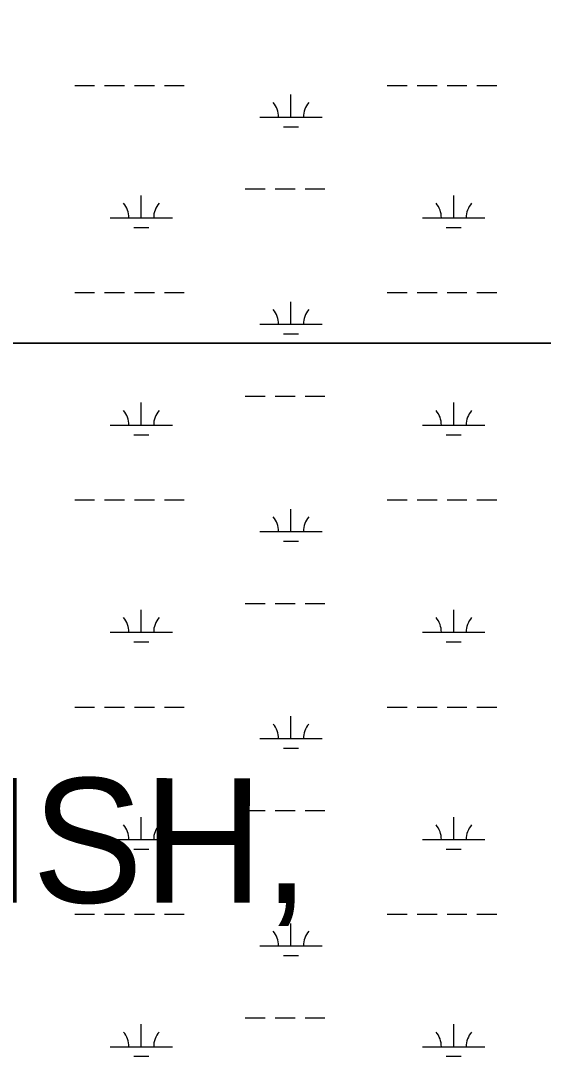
# Model space of a CAD drawing. Extents: x 3161564 to 3199464, y 849354 to 874788.
# Drawn here: x 3190514 to 3191353, y 864475 to 866138 of the extents above; entities that cross this region are included whole.
import ezdxf

# ---------------------------------------------------------------- set-up
doc = ezdxf.new("R2010")
doc.units = 0
for name, color, linetype in [('V-SITE-VEGE', 7, 'Continuous'), ('V-TOPO-GNAM-IDEN', 7, 'Continuous'), ('V-WETL-SWMP', 7, 'Continuous')]:
    doc.layers.add(name, color=color, linetype=linetype)

msp = doc.modelspace()

# ---------------------------------------------------------------- linework, layer by layer
at = {"layer": 'V-SITE-VEGE'}
for points in [[(3187147.514000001, 865620.4659999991), (3191870.016000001, 865620.4659999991), (3191870.016000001, 866269.8309999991)], [(3193473.2120000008, 865620.4659999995), (3187147.5140000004, 865620.4659999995)]]:
    msp.add_lwpolyline(points, dxfattribs=at)
at = {"layer": 'V-WETL-SWMP'}
for p, q in [((3190600.2278992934, 866034.1676803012), (3190632.2278733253, 866034.1676803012)), ((3190648.227860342, 866034.167680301), (3190680.2278343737, 866034.1676803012)), ((3190696.227821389, 866034.1676803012), (3190728.2277954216, 866034.1676803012)), ((3190744.2277824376, 866034.1676803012), (3190776.22775647, 866034.1676803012)), ((3191102.1354919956, 866034.1676803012), (3191134.1354660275, 866034.1676803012)), ((3191150.1354530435, 866034.167680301), (3191182.1354270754, 866034.1676803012)), ((3191198.135414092, 866034.1676803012), (3191230.135388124, 866034.1676803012)), ((3191246.1353751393, 866034.1676803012), (3191278.1353491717, 866034.1676803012)), ((3190947.543676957, 865983.4257018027), (3190947.543634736, 866019.425686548)), ((3190897.5437175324, 865983.4257018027), (3190997.543636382, 865983.4257018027)), ((3190935.5437047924, 865967.9947083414), (3190959.543685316, 865967.9947083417)), ((3190874.1358719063, 865867.9937507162), (3190906.1358459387, 865867.9937507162)), ((3190922.1358329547, 865867.9937507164), (3190954.135806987, 865867.9937507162)), ((3190970.1357940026, 865867.9937507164), (3191002.1357680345, 865867.9937507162)), ((3190707.072061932, 865821.5637703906), (3190707.072019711, 865857.563755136)), ((3191208.979654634, 865821.5637703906), (3191208.9796124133, 865857.563755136)), ((3190657.072102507, 865821.5637703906), (3190757.0720213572, 865821.5637703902)), ((3191158.97969521, 865821.5637703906), (3191258.979614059, 865821.5637703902)), ((3190695.0720897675, 865806.1327769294), (3190719.0720702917, 865806.1327769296)), ((3191196.9796824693, 865806.1327769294), (3191220.9796629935, 865806.1327769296)), ((3190600.2282894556, 865701.4928212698), (3190632.2282634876, 865701.4928212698)), ((3190648.2282505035, 865701.4928212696), (3190680.2282245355, 865701.4928212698)), ((3190696.228211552, 865701.4928212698), (3190728.228185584, 865701.4928212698)), ((3190744.2281725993, 865701.4928212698), (3190776.2281466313, 865701.4928212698)), ((3191102.1358821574, 865701.4928212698), (3191134.1358561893, 865701.4928212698)), ((3191150.1358432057, 865701.4928212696), (3191182.1358172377, 865701.4928212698)), ((3191198.1358042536, 865701.4928212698), (3191230.1357782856, 865701.4928212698)), ((3191246.135765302, 865701.4928212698), (3191278.135739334, 865701.4928212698)), ((3190947.5440671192, 865650.7508427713), (3190947.544024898, 865686.7508275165)), ((3190897.5441076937, 865650.7508427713), (3190997.5440265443, 865650.7508427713)), ((3190935.5440949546, 865635.31984931), (3190959.544075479, 865635.3198493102)), ((3190874.136262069, 865535.3188916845), (3190906.136236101, 865535.3188916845)), ((3190922.1362231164, 865535.3188916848), (3190954.1361971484, 865535.3188916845)), ((3190970.136184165, 865535.3188916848), (3191002.1361581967, 865535.3188916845)), ((3190707.072452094, 865488.8889113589), (3190707.072409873, 865524.8888961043)), ((3191208.980044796, 865488.8889113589), (3191208.980002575, 865524.8888961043)), ((3190657.0724926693, 865488.8889113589), (3190757.072411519, 865488.8889113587)), ((3191158.980085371, 865488.8889113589), (3191258.980004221, 865488.8889113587)), ((3190695.0724799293, 865473.4579178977), (3190719.072460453, 865473.457917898)), ((3191196.9800726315, 865473.4579178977), (3191220.9800531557, 865473.457917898)), ((3190600.2286796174, 865368.8179622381), (3190632.2286536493, 865368.8179622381)), ((3190648.2286406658, 865368.8179622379), (3190680.2286146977, 865368.8179622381)), ((3190696.228601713, 865368.8179622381), (3190728.2285757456, 865368.8179622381)), ((3190744.2285627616, 865368.8179622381), (3190776.228536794, 865368.8179622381)), ((3191102.1362723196, 865368.8179622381), (3191134.1362463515, 865368.8179622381)), ((3191150.1362333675, 865368.8179622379), (3191182.1362073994, 865368.8179622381)), ((3191198.136194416, 865368.8179622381), (3191230.136168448, 865368.8179622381)), ((3191246.1361554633, 865368.8179622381), (3191278.1361294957, 865368.8179622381)), ((3190947.544457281, 865318.0759837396), (3190947.54441506, 865354.0759684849)), ((3190897.5444978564, 865318.0759837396), (3190997.544416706, 865318.0759837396)), ((3190935.5444851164, 865302.6449902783), (3190959.54446564, 865302.6449902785)), ((3190874.1366522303, 865202.6440326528), (3190906.1366262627, 865202.6440326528)), ((3190922.1366132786, 865202.6440326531), (3190954.1365873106, 865202.6440326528)), ((3190970.1365743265, 865202.6440326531), (3191002.1365483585, 865202.6440326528)), ((3190707.0728422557, 865156.2140523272), (3190707.072800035, 865192.2140370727)), ((3191208.980434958, 865156.2140523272), (3191208.980392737, 865192.2140370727)), ((3190657.072882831, 865156.2140523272), (3190757.0728016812, 865156.214052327)), ((3191158.9804755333, 865156.2140523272), (3191258.980394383, 865156.214052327)), ((3190695.0728700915, 865140.783058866), (3190719.0728506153, 865140.7830588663)), ((3191196.9804627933, 865140.783058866), (3191220.9804433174, 865140.7830588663)), ((3190600.2290697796, 865036.1431032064), (3190632.2290438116, 865036.1431032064)), ((3190648.2290308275, 865036.1431032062), (3190680.229004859, 865036.1431032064)), ((3190696.2289918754, 865036.1431032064), (3190728.2289659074, 865036.1431032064)), ((3190744.2289529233, 865036.1431032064), (3190776.2289269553, 865036.1431032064)), ((3191102.1366624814, 865036.1431032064), (3191134.1366365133, 865036.1431032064)), ((3191150.1366235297, 865036.1431032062), (3191182.1365975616, 865036.1431032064)), ((3191198.1365845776, 865036.1431032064), (3191230.1365586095, 865036.1431032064)), ((3191246.136545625, 865036.1431032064), (3191278.136519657, 865036.1431032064)), ((3190947.544847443, 864985.401124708), (3190947.544805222, 865021.4011094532)), ((3190897.5448880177, 864985.401124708), (3190997.5448068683, 864985.401124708)), ((3190935.5448752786, 864969.9701312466), (3190959.5448558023, 864969.9701312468)), ((3190874.1370423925, 864869.9691736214), (3190906.137016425, 864869.9691736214)), ((3190922.1370034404, 864869.9691736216), (3190954.1369774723, 864869.9691736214)), ((3190970.136964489, 864869.9691736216), (3191002.1369385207, 864869.9691736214)), ((3190707.073232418, 864823.5391932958), (3190707.073190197, 864859.5391780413)), ((3191208.98082512, 864823.5391932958), (3191208.980782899, 864859.5391780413)), ((3190657.0732729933, 864823.5391932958), (3190757.073191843, 864823.5391932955)), ((3191158.980865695, 864823.5391932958), (3191258.980784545, 864823.5391932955)), ((3190695.0732602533, 864808.1081998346), (3190719.073240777, 864808.1081998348)), ((3191196.9808529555, 864808.1081998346), (3191220.980833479, 864808.1081998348)), ((3190600.229459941, 864703.468244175), (3190632.2294339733, 864703.468244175)), ((3190648.2294209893, 864703.4682441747), (3190680.2293950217, 864703.468244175)), ((3190696.229382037, 864703.468244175), (3190728.2293560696, 864703.468244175)), ((3190744.2293430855, 864703.468244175), (3190776.2293171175, 864703.468244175)), ((3191102.1370526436, 864703.468244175), (3191134.1370266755, 864703.468244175)), ((3191150.1370136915, 864703.4682441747), (3191182.1369877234, 864703.468244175)), ((3191198.136974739, 864703.468244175), (3191230.136948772, 864703.468244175)), ((3191246.1369357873, 864703.468244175), (3191278.1369098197, 864703.468244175)), ((3190947.545237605, 864652.7262656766), (3190947.545195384, 864688.7262504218)), ((3190897.54527818, 864652.7262656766), (3190997.54519703, 864652.7262656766)), ((3190935.5452654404, 864637.2952722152), (3190959.545245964, 864637.2952722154)), ((3190874.1374325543, 864537.2943145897), (3190906.1374065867, 864537.2943145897)), ((3190922.1373936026, 864537.29431459), (3190954.1373676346, 864537.2943145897)), ((3190970.1373546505, 864537.29431459), (3191002.1373286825, 864537.2943145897)), ((3190707.0736225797, 864490.8643342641), (3190707.073580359, 864526.8643190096)), ((3191208.981215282, 864490.8643342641), (3191208.981173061, 864526.8643190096)), ((3190657.073663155, 864490.8643342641), (3190757.073582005, 864490.8643342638)), ((3191158.9812558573, 864490.8643342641), (3191258.981174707, 864490.8643342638)), ((3190695.0736504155, 864475.4333408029), (3190719.0736309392, 864475.4333408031)), ((3191196.9812431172, 864475.4333408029), (3191220.9812236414, 864475.4333408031))]:
    msp.add_line(p, q, dxfattribs=at)
for centre, radius, start, end in [((3190892.3007851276, 865983.9005047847), 35.24628790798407, 359.2281796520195, 40.77183798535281), ((3191002.7865676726, 865983.9005047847), 35.246287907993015, 139.22817724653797, 180.7718355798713), ((3190651.8291701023, 865822.0385733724), 35.24628790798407, 359.2281796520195, 40.77183798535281), ((3190762.314952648, 865822.0385733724), 35.246287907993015, 139.22817724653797, 180.7718355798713), ((3191153.736762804, 865822.0385733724), 35.24628790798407, 359.2281796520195, 40.77183798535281), ((3191264.2225453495, 865822.0385733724), 35.246287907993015, 139.22817724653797, 180.7718355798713), ((3190892.3011752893, 865651.2256457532), 35.24628790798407, 359.2281796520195, 40.77183798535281), ((3191002.7869578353, 865651.2256457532), 35.246287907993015, 139.22817724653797, 180.7718355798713), ((3190651.8295602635, 865489.3637143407), 35.24628790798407, 359.2281796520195, 40.77183798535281), ((3190762.3153428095, 865489.3637143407), 35.246287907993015, 139.22817724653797, 180.7718355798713), ((3191153.737152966, 865489.3637143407), 35.24628790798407, 359.2281796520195, 40.77183798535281), ((3191264.2229355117, 865489.3637143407), 35.246287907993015, 139.22817724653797, 180.7718355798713), ((3190892.3015654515, 865318.5507867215), 35.24628790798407, 359.2281796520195, 40.77183798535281), ((3191002.7873479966, 865318.5507867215), 35.246287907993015, 139.22817724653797, 180.7718355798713), ((3190651.829950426, 865156.688855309), 35.24628790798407, 359.2281796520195, 40.77183798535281), ((3190762.3157329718, 865156.688855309), 35.246287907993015, 139.22817724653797, 180.7718355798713), ((3191153.737543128, 865156.688855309), 35.24628790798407, 359.2281796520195, 40.77183798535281), ((3191264.2233256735, 865156.688855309), 35.246287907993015, 139.22817724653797, 180.7718355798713), ((3190892.3019556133, 864985.8759276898), 35.24628790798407, 359.2281796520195, 40.77183798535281), ((3191002.787738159, 864985.8759276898), 35.246287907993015, 139.22817724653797, 180.7718355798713), ((3190651.8303405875, 864824.0139962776), 35.24628790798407, 359.2281796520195, 40.77183798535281), ((3190762.3161231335, 864824.0139962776), 35.246287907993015, 139.22817724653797, 180.7718355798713), ((3191153.7379332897, 864824.0139962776), 35.24628790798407, 359.2281796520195, 40.77183798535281), ((3191264.2237158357, 864824.0139962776), 35.246287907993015, 139.22817724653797, 180.7718355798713), ((3190892.302345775, 864653.2010686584), 35.24628790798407, 359.2281796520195, 40.77183798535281), ((3191002.7881283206, 864653.2010686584), 35.246287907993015, 139.22817724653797, 180.7718355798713), ((3190651.8307307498, 864491.3391372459), 35.24628790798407, 359.2281796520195, 40.77183798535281), ((3190762.3165132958, 864491.3391372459), 35.246287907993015, 139.22817724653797, 180.7718355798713), ((3191153.738323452, 864491.3391372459), 35.24628790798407, 359.2281796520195, 40.77183798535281), ((3191264.2241059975, 864491.3391372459), 35.246287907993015, 139.22817724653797, 180.7718355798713)]:
    msp.add_arc(centre, radius, start, end, dxfattribs=at)

# ---------------------------------------------------------------- texts
at = {"layer": 'V-TOPO-GNAM-IDEN'}
msp.add_text('PARISH,', height=199.99959800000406, rotation=359.9463631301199, dxfattribs=at).set_placement((3189907.3896922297, 864722.7633750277))

doc.saveas('drawing.dxf')
